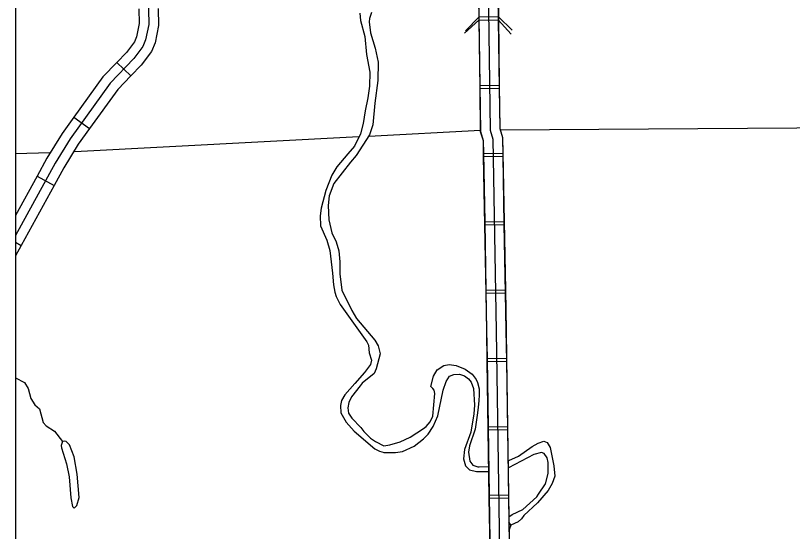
# Model space of a CAD drawing. Extents: x 1084508 to 1142749, y 1057638 to 1093403.
# Drawn here: x 1084508 to 1086391, y 1082507 to 1083758 of the extents above; entities that cross this region are included whole.
import ezdxf

# ---------------------------------------------------------------- set-up
doc = ezdxf.new("R2010")
doc.units = 0
for name, color, linetype in [('32', 7, 'Continuous'), ('35', 7, 'Continuous'), ('38', 7, 'Continuous'), ('5', 7, 'Continuous'), ('DSN_DRFT_Named-Boundary', 7, 'Continuous'), ('Level 32', 7, 'Continuous'), ('Level 35', 7, 'Continuous'), ('Level 38', 7, 'Continuous'), ('Level 5', 7, 'Continuous')]:
    doc.layers.add(name, color=color, linetype=linetype)

msp = doc.modelspace()

# ---------------------------------------------------------------- linework, layer by layer
at = {"layer": '32'}
for p, q in [((1085678.1, 1083754.9), (1085631.1, 1083754.3)), ((1084753.3, 1083644.2), (1084787.1, 1083611.5)), ((1085633.3, 1083588.6), (1085680.4, 1083589.2)), ((1084649.2, 1083511.4), (1084687.5, 1083484)), ((1085642, 1083423.8), (1085689.1, 1083424.6)), ((1084560.2, 1083368.5), (1084507.9, 1083273.1)), ((1084560.2, 1083368.5), (1084601.5, 1083345.9)), ((1085645, 1083258.1), (1085692.1, 1083258.9)), ((1084507.9, 1083208.2), (1084521.9, 1083200.6)), ((1084521.9, 1083200.6), (1084507.9, 1083175.1)), ((1085648, 1083092.4), (1085695.1, 1083093.2)), ((1085650.8, 1082926.7), (1085697.9, 1082927.4)), ((1085653.3, 1082761), (1085700.3, 1082761.7)), ((1085655.7, 1082595.3), (1085702.8, 1082596))]:
    msp.add_line(p, q, dxfattribs=at)
for points in [[(1085582.3, 1087565.6), (1085613.6, 1086049.7), (1085631.6, 1085476.8), (1085635.2, 1085132), (1085645.3, 1084315.2), (1085646.8, 1084296.3), (1085657.9, 1083480.1), (1085664.5, 1083458.3), (1085672.9, 1082993.9), (1085690.4, 1081819.2), (1085728.9, 1080137.4), (1085740.3, 1079480.5)], [(1084819.1, 1084271.6), (1084830.7, 1083736.2), (1084823.2, 1083699.1), (1084816.2, 1083682.5), (1084794.5, 1083653.6), (1084737.1, 1083594.2), (1084640.1, 1083459.1), (1084604, 1083400.4), (1084507.9, 1083225)], [(1085628.8, 1083920), (1085631.1, 1083754.3)], [(1085675.9, 1083920.7), (1085678.1, 1083754.9)], [(1084806.8, 1083774), (1084807.6, 1083738.3), (1084801, 1083705.9), (1084796, 1083694), (1084776.9, 1083668.7), (1084753.3, 1083644.2)], [(1084853.9, 1083775.1), (1084854.7, 1083734.1), (1084846.2, 1083692), (1084837.2, 1083670.4), (1084812.8, 1083638), (1084787.1, 1083611.5)], [(1085631.1, 1083754.3), (1085633.3, 1083588.6)], [(1085678.1, 1083754.9), (1085680.4, 1083589.2)], [(1084753.3, 1083644.2), (1084719.3, 1083609.1), (1084649.2, 1083511.4)], [(1084787.1, 1083611.5), (1084755.5, 1083578.8), (1084687.5, 1083484)], [(1085633.3, 1083588.6), (1085634.8, 1083476.5), (1085641.5, 1083454.7), (1085642, 1083423.8)], [(1085680.4, 1083589.2), (1085681.8, 1083483.9), (1085688.4, 1083462.1), (1085689.1, 1083424.6)], [(1084649.2, 1083511.4), (1084620.8, 1083471.9), (1084584, 1083412), (1084560.2, 1083368.5)], [(1084687.5, 1083484), (1084660, 1083445.8), (1084624.7, 1083388.4), (1084601.5, 1083345.9)], [(1085642, 1083423.8), (1085645, 1083258.1)], [(1085689.1, 1083424.6), (1085692.1, 1083258.9)], [(1084601.5, 1083345.9), (1084521.9, 1083200.6)], [(1085645, 1083258.1), (1085648, 1083092.4)], [(1085692.1, 1083258.9), (1085695.1, 1083093.2)], [(1085648, 1083092.4), (1085649.8, 1082993.5), (1085650.8, 1082926.7)], [(1085695.1, 1083093.2), (1085696.9, 1082994.3), (1085697.9, 1082927.4)], [(1085650.8, 1082926.7), (1085653.3, 1082761)], [(1085697.9, 1082927.4), (1085700.3, 1082761.7)], [(1085653.3, 1082761), (1085655.7, 1082595.3)], [(1085700.3, 1082761.7), (1085702.8, 1082596)], [(1085655.7, 1082595.3), (1085658.2, 1082429.6)], [(1085702.8, 1082596), (1085705.3, 1082430.3)]]:
    msp.add_lwpolyline(points, dxfattribs=at)
at = {"layer": '35'}
for points in [[(1085342.6, 1083764), (1085344.3, 1083745.5), (1085354.3, 1083707.1), (1085358.7, 1083663.8), (1085366.9, 1083620.9), (1085366, 1083586.5), (1085361.6, 1083558.2), (1085355.1, 1083527), (1085350.5, 1083496.5), (1085344.4, 1083471), (1085329.4, 1083441), (1085313.5, 1083422.3), (1085286.3, 1083391.1), (1085274.3, 1083371), (1085259.6, 1083334), (1085249, 1083290.6), (1085246, 1083272.5), (1085247.1, 1083247.9), (1085262.2, 1083213.6), (1085269.9, 1083188.1), (1085276.5, 1083133.2), (1085278.4, 1083105.2), (1085282, 1083087.4)], [(1085370.5, 1083765.3), (1085365.5, 1083750.8), (1085364.9, 1083742.3), (1085368, 1083716.3), (1085379.4, 1083679.2), (1085387, 1083644.6), (1085386.1, 1083600.7), (1085379.1, 1083545.8), (1085374.3, 1083492.6), (1085365.6, 1083468.8), (1085333.8, 1083418.8), (1085319.5, 1083402.7), (1085279.6, 1083350.4), (1085268.4, 1083320.5), (1085265.4, 1083297), (1085266.9, 1083262.4), (1085274.6, 1083231.5), (1085285, 1083209.6), (1085291.7, 1083187.5), (1085294.1, 1083160.8), (1085293.9, 1083131.5), (1085298.5, 1083091.9), (1085323.3, 1083043.2), (1085334.3, 1083023.8), (1085378.8, 1082971.3), (1085387, 1082957.5), (1085391.3, 1082938.1), (1085382.3, 1082901.1), (1085377.1, 1082889.8), (1085348.3, 1082866.4)], [(1085282, 1083087.4), (1085285.3, 1083076.8), (1085294.7, 1083057.4), (1085359.2, 1082966.6), (1085363, 1082958.9), (1085365.4, 1082940.4), (1085370.3, 1082922.6), (1085367.9, 1082912.1), (1085354, 1082892.6), (1085330, 1082865.6), (1085306.4, 1082838), (1085297.6, 1082824.4), (1085295.3, 1082812.9), (1085296.7, 1082794.4), (1085309.4, 1082771.9), (1085328.3, 1082750.4), (1085379, 1082707.3), (1085390, 1082701.5), (1085401.2, 1082698.3)], [(1085496.4, 1082756.7), (1085503.1, 1082761.4), (1085512.7, 1082772.9), (1085519.3, 1082786.5), (1085524.1, 1082841.3), (1085522.4, 1082850), (1085519.1, 1082854), (1085514.8, 1082858.8), (1085521.2, 1082883.4), (1085529.6, 1082899.3), (1085546.2, 1082909.2), (1085559.3, 1082911.7), (1085576.1, 1082909.3), (1085597.5, 1082900.8), (1085614.4, 1082888.3), (1085624.1, 1082875.8), (1085627.4, 1082868.1), (1085631.9, 1082853.3), (1085631.9, 1082838.6), (1085631, 1082823.9), (1085629.3, 1082808.3), (1085627.9, 1082794.8)], [(1085496.9, 1082732.1), (1085508, 1082743), (1085520.4, 1082761.6), (1085531.8, 1082787.7), (1085544.4, 1082849.8), (1085551.4, 1082870.6), (1085559.9, 1082883.3), (1085570.4, 1082887.6), (1085583.6, 1082888.5), (1085596, 1082884.6), (1085605.8, 1082877.5), (1085612.2, 1082868.7), (1085617.6, 1082853.4), (1085620, 1082813.5), (1085618.8, 1082792.3), (1085611.7, 1082747.8), (1085596.2, 1082706), (1085593.8, 1082683.2), (1085598.3, 1082666.4), (1085608.5, 1082656.7), (1085625.4, 1082652.2), (1085632, 1082652.5), (1085653.5, 1082652.6)], [(1084507.9, 1082879.7), (1084529.6, 1082868), (1084538.2, 1082854.1), (1084545.1, 1082829.1), (1084554.7, 1082814.3), (1084565.8, 1082804.3), (1084574.8, 1082771.6), (1084582.3, 1082763.3), (1084602.4, 1082750.4), (1084622.1, 1082725), (1084618.3, 1082715.4), (1084619.1, 1082709.5), (1084631.8, 1082670.8), (1084637.9, 1082639.9), (1084641.6, 1082588.3), (1084646.1, 1082567.3), (1084650, 1082564), (1084656.7, 1082569.9), (1084662, 1082589.3), (1084657.5, 1082645.9), (1084649.8, 1082687.9), (1084639, 1082716.8), (1084630.5, 1082725.3), (1084626.1, 1082726.1), (1084622.1, 1082725)], [(1085348.3, 1082866.4), (1085342.9, 1082860.5), (1085322, 1082833.7), (1085316.1, 1082819.5), (1085313.2, 1082807.1), (1085315.3, 1082794.3), (1085323.4, 1082781.4), (1085344.9, 1082759), (1085351.9, 1082749.6), (1085368.4, 1082733.3), (1085380.4, 1082725), (1085400.6, 1082715.1)], [(1085627.9, 1082794.8), (1085621.7, 1082755.2), (1085608.1, 1082714.8), (1085605.4, 1082699.2), (1085608.8, 1082677.9), (1085616.5, 1082667.8), (1085628.7, 1082663.7), (1085632, 1082663.8), (1085653.5, 1082664.7)], [(1085400.6, 1082715.1), (1085415.1, 1082716.8), (1085440.5, 1082724.6), (1085464.6, 1082736.1), (1085496.4, 1082756.7)], [(1085400.8, 1082698.8), (1085429.1, 1082698.2), (1085446, 1082701.2), (1085474.1, 1082713.8), (1085496.9, 1082732.1)]]:
    msp.add_lwpolyline(points, dxfattribs=at)
at = {"layer": '38'}
for points in [[(1085598.2, 1083720.6), (1085631.1, 1083754.3)], [(1085678.1, 1083754.9), (1085711.9, 1083722.1)]]:
    msp.add_lwpolyline(points, dxfattribs=at)
at = {"layer": '5'}
msp.add_line((1084590.9, 1083425.4), (1084507.9, 1083423), dxfattribs=at)
for points in [[(1085634.7, 1083478.9), (1085364, 1083464.8)], [(1085340.1, 1083463.6), (1084651.3, 1083427.8)]]:
    msp.add_lwpolyline(points, dxfattribs=at)
at = {"layer": 'DSN_DRFT_Named-Boundary'}
msp.add_lwpolyline([(1084507.9, 1057640), (1142749.2, 1057640), (1142749.2, 1093403.4), (1084507.9, 1093403.4)], close=True, dxfattribs=at)
at = {"layer": 'Level 32'}
for p, q in [((1085630.7, 1083746.8), (1085677.8, 1083747.5)), ((1085633, 1083581.1), (1085680, 1083581.7)), ((1085641.7, 1083416.3), (1085688.8, 1083417.1)), ((1085644.7, 1083250.6), (1085691.8, 1083251.4)), ((1085647.7, 1083084.9), (1085694.8, 1083085.7)), ((1085650.5, 1082919.2), (1085697.6, 1082919.9)), ((1085652.9, 1082753.5), (1085700, 1082754.2)), ((1085655.4, 1082587.8), (1085702.5, 1082588.5))]:
    msp.add_line(p, q, dxfattribs=at)
for points in [[(1085582.5, 1087558.1), (1085613.6, 1086049.7), (1085631.6, 1085476.8), (1085635.2, 1085132), (1085645.3, 1084315.2), (1085646.8, 1084296.3), (1085657.9, 1083480.1), (1085664.5, 1083458.3), (1085672.9, 1082993.9), (1085690.4, 1081819.2), (1085728.9, 1080137.4), (1085740.3, 1079480.5)], [(1085628.5, 1083912.5), (1085630.7, 1083746.8)], [(1085675.6, 1083913.2), (1085677.8, 1083747.5)], [(1085630.7, 1083746.8), (1085633, 1083581.1)], [(1085677.8, 1083747.5), (1085680, 1083581.7)], [(1085633, 1083581.1), (1085634.4, 1083476.5), (1085641, 1083454.6), (1085641.7, 1083416.3)], [(1085680, 1083581.7), (1085681.4, 1083483.8), (1085688, 1083462.1), (1085688.8, 1083417.1)], [(1085641.7, 1083416.3), (1085644.7, 1083250.6)], [(1085688.8, 1083417.1), (1085691.8, 1083251.4)], [(1085644.7, 1083250.6), (1085647.7, 1083084.9)], [(1085691.8, 1083251.4), (1085694.8, 1083085.7)], [(1085647.7, 1083084.9), (1085649.4, 1082993.5), (1085650.5, 1082919.2)], [(1085694.8, 1083085.7), (1085696.5, 1082994.3), (1085697.6, 1082919.9)], [(1085650.5, 1082919.2), (1085652.9, 1082753.5)], [(1085697.6, 1082919.9), (1085700, 1082754.2)], [(1085652.9, 1082753.5), (1085655.4, 1082587.8)], [(1085700, 1082754.2), (1085702.5, 1082588.5)], [(1085655.4, 1082587.8), (1085657.9, 1082422.1)], [(1085702.5, 1082588.5), (1085705, 1082422.8)]]:
    msp.add_lwpolyline(points, dxfattribs=at)
at = {"layer": 'Level 35'}
for points in [[(1085701.9, 1082678.4), (1085703.2, 1082679.4), (1085727.2, 1082689.6), (1085760.2, 1082712.9), (1085774.6, 1082721.2), (1085788.5, 1082725.9), (1085796.2, 1082722.8), (1085804, 1082710.5), (1085812.3, 1082666.1), (1085814.7, 1082641), (1085808.6, 1082623.3), (1085798.9, 1082606.8), (1085772.9, 1082576.6), (1085739.7, 1082546), (1085734.1, 1082537.5), (1085726.2, 1082530.5), (1085708.1, 1082522.1), (1085703.3, 1082530.4)], [(1085799.1, 1082674), (1085796.6, 1082685.6), (1085789.3, 1082696), (1085782.9, 1082698.2), (1085764.5, 1082693.6), (1085702.9, 1082661.7)], [(1085703.7, 1082542.7), (1085711.3, 1082548.5), (1085737.5, 1082560.7), (1085771.6, 1082591.3), (1085775.8, 1082597.2), (1085792.5, 1082622.9), (1085799, 1082647.5), (1085799.1, 1082674)], [(1085708.1, 1082522.1), (1085704.1, 1082511.2), (1085703.9, 1082508.8)]]:
    msp.add_lwpolyline(points, dxfattribs=at)
at = {"layer": 'Level 38'}
for points in [[(1085596.2, 1083714.9), (1085631, 1083746.6)], [(1085677.6, 1083747.3), (1085709.4, 1083712.6)]]:
    msp.add_lwpolyline(points, dxfattribs=at)
at = {"layer": 'Level 5'}
msp.add_lwpolyline([(1088446.3, 1083514.1), (1087602.1, 1083492.6), (1085681.4, 1083480.3)], dxfattribs=at)

doc.saveas('drawing.dxf')
